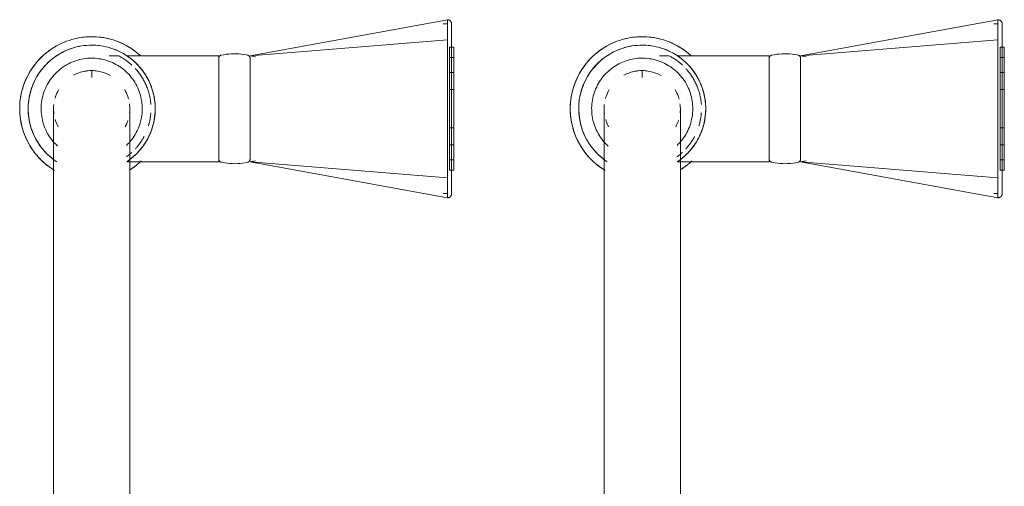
# Model space of a CAD drawing. Header units: millimetres. Extents: x -281 to 121694, y -16481 to 65128.
# Tile 466 of 656: x 15283 to 15515, y 32381 to 32491. Entities that reach past the tile are written whole.
import ezdxf

# ---------------------------------------------------------------- set-up
doc = ezdxf.new("R2010")
doc.units = ezdxf.units.MM
doc.layers.add('A--L74__VasteSanitaireVoorz', color=1, linetype='Continuous', lineweight=5)
doc.layers.add('A--L82__LosseGebruikersInvent', color=1, linetype='Continuous', lineweight=5)

# ---------------------------------------------------------------- blocks, each defined once
blk = doc.blocks.new('NLRS_82_FU_UN_spoekbak_gen_kad - spoelbak dxbxh 900x900x957-V374-L_80_ 14')
at = {"layer": 'A--L74__VasteSanitaireVoorz'}
for p, q in [((37.39, -44.82), (84, -36.32)), ((84, -41.04), (84, -36.32)), ((167.39, -44.82), (214, -36.32)), ((214, -41.04), (214, -36.32)), ((84, -37.32), (83, -37.32)), ((214, -37.32), (213, -37.32)), ((37.39, -44.82), (84, -41.04)), ((84, -73.61), (84, -41.04)), ((167.39, -44.82), (214, -41.04)), ((214, -73.61), (214, -41.04)), ((85.5, -42.82), (84.5, -42.82)), ((84.5, -42.82), (84.5, -71.82)), ((84.5, -42.82), (84.5, -71.82)), ((85.5, -71.82), (85.5, -42.82)), ((85.5, -71.82), (85.5, -42.82)), ((215.5, -42.82), (214.5, -42.82)), ((214.5, -42.82), (214.5, -71.82)), ((214.5, -42.82), (214.5, -71.82)), ((215.5, -71.82), (215.5, -42.82)), ((215.5, -71.82), (215.5, -42.82)), ((6.3, -44.82), (4.1, -44.82)), ((30, -44.82), (8.29, -44.82)), ((30, -69.82), (30, -44.82)), ((38.71, -45.05), (37.39, -44.82)), ((37.39, -45.25), (37.39, -69.4)), ((85.5, -45.24), (84.5, -45.24)), ((84.5, -45.24), (84.5, -69.41)), ((84.5, -45.24), (84.5, -69.41)), ((84.5, -69.41), (84.5, -45.24)), ((84.5, -69.41), (84.5, -45.24)), ((85.5, -69.41), (85.5, -45.24)), ((85.5, -69.41), (85.5, -45.24)), ((85.5, -45.24), (85.5, -69.41)), ((85.5, -45.24), (85.5, -69.41)), ((136.3, -44.82), (134.1, -44.82)), ((160, -44.82), (138.29, -44.82)), ((160, -69.82), (160, -44.82)), ((168.71, -45.05), (167.39, -44.82)), ((167.39, -45.25), (167.39, -69.4)), ((215.5, -45.24), (214.5, -45.24)), ((214.5, -45.24), (214.5, -69.41)), ((214.5, -45.24), (214.5, -69.41)), ((214.5, -69.41), (214.5, -45.24)), ((214.5, -69.41), (214.5, -45.24)), ((215.5, -69.41), (215.5, -45.24)), ((215.5, -69.41), (215.5, -45.24)), ((215.5, -45.24), (215.5, -69.41)), ((215.5, -45.24), (215.5, -69.41)), ((0, -48.49), (0, -49.97)), ((85.5, -48.79), (84.5, -48.79)), ((84.5, -48.79), (84.5, -65.85)), ((84.5, -48.79), (84.5, -65.85)), ((84.5, -65.85), (84.5, -48.79)), ((84.5, -65.85), (84.5, -48.79)), ((85.5, -65.85), (85.5, -48.79)), ((85.5, -65.85), (85.5, -48.79)), ((85.5, -48.79), (85.5, -65.85)), ((85.5, -48.79), (85.5, -65.85)), ((130, -48.49), (130, -49.97)), ((215.5, -48.79), (214.5, -48.79)), ((214.5, -48.79), (214.5, -65.85)), ((214.5, -48.79), (214.5, -65.85)), ((214.5, -65.85), (214.5, -48.79)), ((214.5, -65.85), (214.5, -48.79)), ((215.5, -65.85), (215.5, -48.79)), ((215.5, -65.85), (215.5, -48.79)), ((215.5, -48.79), (215.5, -65.85)), ((215.5, -48.79), (215.5, -65.85)), ((85.5, -52.79), (84.5, -52.79)), ((84.5, -52.79), (84.5, -61.86)), ((84.5, -52.79), (84.5, -61.86)), ((84.5, -61.86), (84.5, -52.79)), ((84.5, -61.86), (84.5, -52.79)), ((85.5, -61.86), (85.5, -52.79)), ((85.5, -61.86), (85.5, -52.79)), ((85.5, -52.79), (85.5, -61.86)), ((85.5, -52.79), (85.5, -61.86)), ((215.5, -52.79), (214.5, -52.79)), ((214.5, -52.79), (214.5, -61.86)), ((214.5, -52.79), (214.5, -61.86)), ((214.5, -61.86), (214.5, -52.79)), ((214.5, -61.86), (214.5, -52.79)), ((215.5, -61.86), (215.5, -52.79)), ((215.5, -61.86), (215.5, -52.79)), ((215.5, -52.79), (215.5, -61.86)), ((215.5, -52.79), (215.5, -61.86)), ((84, -59.18), (84, -55.47)), ((214, -59.18), (214, -55.47)), ((84.5, -61.86), (85.5, -61.86)), ((214.5, -61.86), (215.5, -61.86)), ((84.5, -65.85), (85.5, -65.85)), ((214.5, -65.85), (215.5, -65.85)), ((37.39, -69.82), (38.71, -69.6)), ((84.5, -69.41), (85.5, -69.41)), ((167.39, -69.82), (168.71, -69.6)), ((214.5, -69.41), (215.5, -69.41)), ((8.39, -69.82), (30, -69.82)), ((37.39, -69.82), (84, -78.33)), ((37.39, -69.82), (84, -73.61)), ((84.5, -71.82), (85.5, -71.82)), ((138.39, -69.82), (160, -69.82)), ((167.39, -69.82), (214, -78.33)), ((167.39, -69.82), (214, -73.61)), ((214.5, -71.82), (215.5, -71.82)), ((84, -78.33), (84, -73.61)), ((214, -78.33), (214, -73.61)), ((83, -77.33), (84, -77.33)), ((213, -77.33), (214, -77.33)), ((-9, -87.32), (-9, -177.32)), ((9, -177.32), (9, -87.32)), ((121, -87.32), (121, -177.32)), ((139, -177.32), (139, -87.32))]:
    blk.add_line(p, q, dxfattribs=at)
at = {"layer": 'A--L74__VasteSanitaireVoorz', "flags": 128}
for points in [[(84, -36.32), (84.04, -36.32), (84.08, -36.32), (84.12, -36.33), (84.16, -36.33), (84.2, -36.34), (84.24, -36.35), (84.28, -36.36), (84.31, -36.37), (84.35, -36.38), (84.39, -36.4), (84.43, -36.41), (84.46, -36.43), (84.5, -36.45), (84.53, -36.47), (84.56, -36.49), (84.6, -36.52), (84.63, -36.54), (84.66, -36.57), (84.69, -36.59), (84.72, -36.62), (84.74, -36.65), (84.77, -36.68), (84.8, -36.71), (84.82, -36.75), (84.84, -36.78), (84.86, -36.81), (84.88, -36.85), (84.9, -36.88), (84.92, -36.92), (84.93, -36.96), (84.95, -36.99), (84.96, -37.03), (84.97, -37.07), (84.98, -37.11), (84.99, -37.15), (84.99, -37.19), (85, -37.23), (85, -37.27), (85, -37.31), (85, -37.32)], [(214, -36.32), (214.04, -36.32), (214.08, -36.32), (214.12, -36.33), (214.16, -36.33), (214.2, -36.34), (214.24, -36.35), (214.28, -36.36), (214.31, -36.37), (214.35, -36.38), (214.39, -36.4), (214.43, -36.41), (214.46, -36.43), (214.5, -36.45), (214.53, -36.47), (214.56, -36.49), (214.6, -36.52), (214.63, -36.54), (214.66, -36.57), (214.69, -36.59), (214.72, -36.62), (214.74, -36.65), (214.77, -36.68), (214.8, -36.71), (214.82, -36.75), (214.84, -36.78), (214.86, -36.81), (214.88, -36.85), (214.9, -36.88), (214.92, -36.92), (214.93, -36.96), (214.95, -36.99), (214.96, -37.03), (214.97, -37.07), (214.98, -37.11), (214.99, -37.15), (214.99, -37.19), (215, -37.23), (215, -37.27), (215, -37.31), (215, -37.32)], [(85, -37.32), (85, -37.32), (85, -37.34), (85, -37.36), (85, -37.4), (85, -37.43)], [(85, -41.36), (85, -41.14), (85, -40.92), (85, -40.7), (85, -40.49), (85, -40.28), (85, -40.07), (85, -39.87), (85, -39.68), (85, -39.49), (85, -39.31), (85, -39.13), (85, -38.97), (85, -38.8), (85, -38.65), (85, -38.5), (85, -38.36), (85, -38.23), (85, -38.11), (85, -37.99), (85, -37.89), (85, -37.79), (85, -37.7), (85, -37.62), (85, -37.55), (85, -37.49), (85, -37.44), (85, -37.39), (85, -37.36), (85, -37.34), (85, -37.32), (85, -37.32)], [(85, -37.43), (85, -37.84), (85, -38.33), (85, -38.89), (85, -39.53), (85, -40.24), (85, -41.03), (85, -41.88), (85, -42.81), (85, -43.8), (85, -44.86), (85, -45.99), (85, -47.18), (85, -48.43), (85, -49.74), (85, -51.11), (85, -52.53), (85, -53.39)], [(215, -37.32), (215, -37.32), (215, -37.34), (215, -37.36), (215, -37.4), (215, -37.43)], [(215, -41.36), (215, -41.14), (215, -40.92), (215, -40.7), (215, -40.49), (215, -40.28), (215, -40.07), (215, -39.87), (215, -39.68), (215, -39.49), (215, -39.31), (215, -39.13), (215, -38.97), (215, -38.8), (215, -38.65), (215, -38.5), (215, -38.36), (215, -38.23), (215, -38.11), (215, -37.99), (215, -37.89), (215, -37.79), (215, -37.7), (215, -37.62), (215, -37.55), (215, -37.49), (215, -37.44), (215, -37.39), (215, -37.36), (215, -37.34), (215, -37.32), (215, -37.32)], [(215, -37.43), (215, -37.84), (215, -38.33), (215, -38.89), (215, -39.53), (215, -40.24), (215, -41.03), (215, -41.88), (215, -42.81), (215, -43.8), (215, -44.86), (215, -45.99), (215, -47.18), (215, -48.43), (215, -49.74), (215, -51.11), (215, -52.53), (215, -53.39)], [(0, -40.32), (-0.68, -40.34), (-1.36, -40.38), (-2.04, -40.45), (-2.71, -40.54), (-3.38, -40.66), (-4.04, -40.81), (-4.7, -40.99), (-5.35, -41.19), (-5.99, -41.41), (-6.62, -41.67), (-7.24, -41.94), (-7.85, -42.25), (-8.45, -42.57), (-9.03, -42.92), (-9.6, -43.29), (-10.15, -43.69), (-10.69, -44.11), (-11.21, -44.54), (-11.71, -45), (-12.2, -45.48), (-12.66, -45.98), (-13.1, -46.49), (-13.53, -47.03), (-13.93, -47.57), (-14.31, -48.14), (-14.66, -48.72), (-14.99, -49.31), (-15.3, -49.92), (-15.59, -50.54), (-15.84, -51.16), (-16.08, -51.8), (-16.29, -52.45), (-16.47, -53.11), (-16.62, -53.77), (-16.75, -54.43), (-16.85, -55.11), (-16.93, -55.78), (-16.98, -56.46), (-17, -57.14), (-16.99, -57.82), (-16.96, -58.5), (-16.9, -59.18), (-16.81, -59.85), (-16.7, -60.52), (-16.56, -61.19), (-16.39, -61.85), (-16.19, -62.5), (-15.97, -63.14), (-15.73, -63.77), (-15.46, -64.4), (-15.16, -65.01), (-14.84, -65.61), (-14.5, -66.2), (-14.13, -66.77), (-13.74, -67.33), (-13.33, -67.87), (-12.9, -68.39), (-12.45, -68.9), (-11.97, -69.39), (-11.48, -69.86), (-10.97, -70.31), (-10.44, -70.74), (-9.9, -71.14), (-9.34, -71.53), (-8.76, -71.89)], [(11.48, -44.79), (10.97, -44.34), (10.44, -43.91), (9.9, -43.5), (9.34, -43.12), (8.76, -42.76), (8.17, -42.42), (7.57, -42.1), (6.96, -41.81), (6.33, -41.55), (5.69, -41.31), (5.05, -41.09), (4.4, -40.9), (3.74, -40.74), (3.07, -40.6), (2.4, -40.49), (1.72, -40.41), (1.05, -40.36), (0.37, -40.33), (0, -40.32)], [(85, -73.28), (85, -71.42), (85, -69.53), (85, -67.62), (85, -65.7), (85, -63.76), (85, -61.81), (85, -59.86), (85, -57.9), (85, -55.94), (85, -53.98), (85, -52.03), (85, -50.09), (85, -48.15), (85, -46.24), (85, -44.34), (85, -42.46), (85, -41.36)], [(130, -40.32), (129.32, -40.34), (128.64, -40.38), (127.96, -40.45), (127.29, -40.54), (126.62, -40.66), (125.96, -40.81), (125.3, -40.99), (124.65, -41.19), (124.01, -41.41), (123.38, -41.67), (122.76, -41.94), (122.15, -42.25), (121.55, -42.57), (120.97, -42.92), (120.4, -43.29), (119.85, -43.69), (119.31, -44.11), (118.79, -44.54), (118.29, -45), (117.8, -45.48), (117.34, -45.98), (116.9, -46.49), (116.47, -47.03), (116.07, -47.57), (115.69, -48.14), (115.34, -48.72), (115.01, -49.31), (114.7, -49.92), (114.41, -50.54), (114.16, -51.16), (113.92, -51.8), (113.71, -52.45), (113.53, -53.11), (113.38, -53.77), (113.25, -54.43), (113.15, -55.11), (113.07, -55.78), (113.02, -56.46), (113, -57.14), (113.01, -57.82), (113.04, -58.5), (113.1, -59.18), (113.19, -59.85), (113.3, -60.52), (113.44, -61.19), (113.61, -61.85), (113.81, -62.5), (114.03, -63.14), (114.27, -63.77), (114.54, -64.4), (114.84, -65.01), (115.16, -65.61), (115.5, -66.2), (115.87, -66.77), (116.26, -67.33), (116.67, -67.87), (117.1, -68.39), (117.55, -68.9), (118.03, -69.39), (118.52, -69.86), (119.03, -70.31), (119.56, -70.74), (120.1, -71.14), (120.66, -71.53), (121.24, -71.89)], [(141.48, -44.79), (140.97, -44.34), (140.44, -43.91), (139.9, -43.5), (139.34, -43.12), (138.76, -42.76), (138.17, -42.42), (137.57, -42.1), (136.96, -41.81), (136.33, -41.55), (135.69, -41.31), (135.05, -41.09), (134.4, -40.9), (133.74, -40.74), (133.07, -40.6), (132.4, -40.49), (131.72, -40.41), (131.05, -40.36), (130.37, -40.33), (130, -40.32)], [(215, -73.28), (215, -71.42), (215, -69.53), (215, -67.62), (215, -65.7), (215, -63.76), (215, -61.81), (215, -59.86), (215, -57.9), (215, -55.94), (215, -53.98), (215, -52.03), (215, -50.09), (215, -48.15), (215, -46.24), (215, -44.34), (215, -42.46), (215, -41.36)], [(0, -42.32), (-0.6, -42.34), (-1.2, -42.37), (-1.8, -42.43), (-2.39, -42.52), (-2.98, -42.62), (-3.57, -42.75), (-4.15, -42.91), (-4.72, -43.09), (-5.28, -43.29), (-5.84, -43.51), (-6.39, -43.75), (-6.93, -44.02), (-7.45, -44.31), (-7.97, -44.62), (-8.47, -44.94), (-8.96, -45.29), (-9.43, -45.66), (-9.89, -46.05), (-10.33, -46.45), (-10.76, -46.87), (-11.17, -47.31), (-11.56, -47.77), (-11.93, -48.24), (-12.29, -48.72), (-12.62, -49.22), (-12.94, -49.73), (-13.23, -50.25), (-13.5, -50.79), (-13.75, -51.33), (-13.98, -51.89), (-14.19, -52.45), (-14.37, -53.02), (-14.53, -53.6), (-14.67, -54.19), (-14.78, -54.77), (-14.87, -55.37), (-14.94, -55.96), (-14.98, -56.56), (-15, -57.16), (-14.99, -57.76), (-14.96, -58.36), (-14.91, -58.96), (-14.83, -59.55), (-14.73, -60.15), (-14.61, -60.73), (-14.46, -61.31), (-14.29, -61.89), (-14.09, -62.46), (-13.88, -63.02), (-13.64, -63.57), (-13.38, -64.11), (-13.1, -64.64), (-12.79, -65.15), (-12.47, -65.66), (-12.13, -66.15), (-11.76, -66.63), (-11.38, -67.09), (-10.98, -67.54), (-10.57, -67.97), (-10.13, -68.38), (-9.68, -68.78), (-9.22, -69.16), (-8.73, -69.52), (-8.24, -69.86)], [(8.47, -69.7), (8.96, -69.36), (9.43, -68.99), (9.89, -68.6), (10.33, -68.2), (10.76, -67.77), (11.17, -67.34), (11.56, -66.88), (11.93, -66.41), (12.29, -65.93), (12.62, -65.43), (12.94, -64.92), (13.23, -64.39), (13.5, -63.86), (13.75, -63.31), (13.98, -62.76), (14.19, -62.2), (14.37, -61.62), (14.53, -61.05), (14.67, -60.46), (14.78, -59.87), (14.87, -59.28), (14.94, -58.68), (14.98, -58.09), (15, -57.49), (14.99, -56.89), (14.96, -56.29), (14.91, -55.69), (14.83, -55.09), (14.73, -54.5), (14.61, -53.92), (14.46, -53.33), (14.29, -52.76), (14.09, -52.19), (13.88, -51.63), (13.64, -51.08), (13.38, -50.54), (13.1, -50.01), (12.79, -49.49), (12.47, -48.99), (12.13, -48.5), (11.76, -48.02), (11.38, -47.56), (10.98, -47.11), (10.57, -46.68), (10.13, -46.26), (9.68, -45.87), (9.22, -45.49), (8.73, -45.13), (8.24, -44.79), (7.73, -44.47), (7.21, -44.17), (6.68, -43.89), (6.14, -43.64), (5.59, -43.4), (5.02, -43.19), (4.46, -43), (3.88, -42.83), (3.3, -42.69), (2.71, -42.57), (2.12, -42.47), (1.52, -42.4), (0.92, -42.35), (0.32, -42.33), (0, -42.32)], [(130, -42.32), (129.4, -42.34), (128.8, -42.37), (128.2, -42.43), (127.61, -42.52), (127.02, -42.62), (126.43, -42.75), (125.85, -42.91), (125.28, -43.09), (124.72, -43.29), (124.16, -43.51), (123.61, -43.75), (123.07, -44.02), (122.55, -44.31), (122.03, -44.62), (121.53, -44.94), (121.04, -45.29), (120.57, -45.66), (120.11, -46.05), (119.67, -46.45), (119.24, -46.87), (118.83, -47.31), (118.44, -47.77), (118.07, -48.24), (117.71, -48.72), (117.38, -49.22), (117.06, -49.73), (116.77, -50.25), (116.5, -50.79), (116.25, -51.33), (116.02, -51.89), (115.81, -52.45), (115.63, -53.02), (115.47, -53.6), (115.33, -54.19), (115.22, -54.77), (115.13, -55.37), (115.06, -55.96), (115.02, -56.56), (115, -57.16), (115.01, -57.76), (115.04, -58.36), (115.09, -58.96), (115.17, -59.55), (115.27, -60.15), (115.39, -60.73), (115.54, -61.31), (115.71, -61.89), (115.91, -62.46), (116.12, -63.02), (116.36, -63.57), (116.62, -64.11), (116.9, -64.64), (117.21, -65.15), (117.53, -65.66), (117.87, -66.15), (118.24, -66.63), (118.62, -67.09), (119.02, -67.54), (119.43, -67.97), (119.87, -68.38), (120.32, -68.78), (120.78, -69.16), (121.27, -69.52), (121.76, -69.86)], [(138.47, -69.7), (138.96, -69.36), (139.43, -68.99), (139.89, -68.6), (140.33, -68.2), (140.76, -67.77), (141.17, -67.34), (141.56, -66.88), (141.93, -66.41), (142.29, -65.93), (142.62, -65.43), (142.94, -64.92), (143.23, -64.39), (143.5, -63.86), (143.75, -63.31), (143.98, -62.76), (144.19, -62.2), (144.37, -61.62), (144.53, -61.05), (144.67, -60.46), (144.78, -59.87), (144.87, -59.28), (144.94, -58.68), (144.98, -58.09), (145, -57.49), (144.99, -56.89), (144.96, -56.29), (144.91, -55.69), (144.83, -55.09), (144.73, -54.5), (144.61, -53.92), (144.46, -53.33), (144.29, -52.76), (144.09, -52.19), (143.88, -51.63), (143.64, -51.08), (143.38, -50.54), (143.1, -50.01), (142.79, -49.49), (142.47, -48.99), (142.13, -48.5), (141.76, -48.02), (141.38, -47.56), (140.98, -47.11), (140.57, -46.68), (140.13, -46.26), (139.68, -45.87), (139.22, -45.49), (138.73, -45.13), (138.24, -44.79), (137.73, -44.47), (137.21, -44.17), (136.68, -43.89), (136.14, -43.64), (135.59, -43.4), (135.02, -43.19), (134.46, -43), (133.88, -42.83), (133.3, -42.69), (132.71, -42.57), (132.12, -42.47), (131.52, -42.4), (130.92, -42.35), (130.32, -42.33), (130, -42.32)], [(0, -45.39), (-0.48, -45.4), (-0.95, -45.42), (-1.43, -45.47), (-1.9, -45.54), (-2.37, -45.62), (-2.84, -45.73), (-3.3, -45.85), (-3.76, -45.99), (-4.21, -46.15), (-4.65, -46.33), (-5.08, -46.52), (-5.51, -46.74), (-5.93, -46.96), (-6.34, -47.21), (-6.74, -47.47), (-7.13, -47.75), (-7.51, -48.04), (-7.87, -48.35), (-8.22, -48.67), (-8.56, -49.01), (-8.89, -49.36), (-9.2, -49.72), (-9.5, -50.09), (-9.78, -50.48), (-10.05, -50.87), (-10.3, -51.28), (-10.53, -51.7), (-10.75, -52.12), (-10.94, -52.56), (-11.13, -53), (-11.29, -53.45), (-11.44, -53.9), (-11.56, -54.36), (-11.67, -54.83), (-11.76, -55.29), (-11.84, -55.77), (-11.89, -56.24), (-11.92, -56.72), (-11.94, -57.2), (-11.93, -57.67), (-11.91, -58.15), (-11.87, -58.63), (-11.81, -59.1), (-11.72, -59.57), (-11.63, -60.04), (-11.51, -60.5), (-11.37, -60.96), (-11.22, -61.41), (-11.05, -61.85), (-10.86, -62.29), (-10.65, -62.72), (-10.42, -63.14), (-10.18, -63.56), (-9.93, -63.96), (-9.65, -64.35), (-9.36, -64.73), (-9.06, -65.1), (-8.74, -65.45), (-8.41, -65.8), (-8.06, -66.13)], [(8.22, -65.98), (8.56, -65.64), (8.89, -65.29), (9.2, -64.93), (9.5, -64.56), (9.78, -64.17), (10.05, -63.77), (10.3, -63.37), (10.53, -62.95), (10.75, -62.53), (10.94, -62.09), (11.13, -61.65), (11.29, -61.2), (11.44, -60.75), (11.56, -60.29), (11.67, -59.82), (11.76, -59.35), (11.84, -58.88), (11.89, -58.41), (11.92, -57.93), (11.94, -57.45), (11.93, -56.98), (11.91, -56.5), (11.87, -56.02), (11.81, -55.55), (11.72, -55.08), (11.63, -54.61), (11.51, -54.15), (11.37, -53.69), (11.22, -53.24), (11.05, -52.79), (10.86, -52.36), (10.65, -51.93), (10.42, -51.5), (10.18, -51.09), (9.93, -50.69), (9.65, -50.3), (9.36, -49.92), (9.06, -49.55), (8.74, -49.19), (8.41, -48.85), (8.06, -48.52), (7.71, -48.21), (7.33, -47.9), (6.95, -47.62), (6.56, -47.35), (6.15, -47.09), (5.74, -46.86), (5.32, -46.64), (4.89, -46.43), (4.45, -46.24), (4, -46.08), (3.55, -45.92), (3.09, -45.79), (2.62, -45.68), (2.16, -45.58), (1.68, -45.51), (1.21, -45.45), (0.73, -45.41), (0.26, -45.39), (0, -45.39)], [(30, -45.42), (30, -45.39), (30, -45.36), (30.01, -45.33), (30.01, -45.3), (30.01, -45.27), (30.02, -45.24), (30.03, -45.21), (30.04, -45.18), (30.05, -45.16), (30.06, -45.13), (30.07, -45.1), (30.08, -45.07), (30.1, -45.05), (30.11, -45.02), (30.13, -45), (30.15, -44.97), (30.17, -44.95), (30.19, -44.92), (30.21, -44.9), (30.23, -44.88), (30.25, -44.86), (30.27, -44.84), (30.3, -44.82), (30.32, -44.8), (30.34, -44.79), (30.37, -44.77), (30.4, -44.76), (30.42, -44.74), (30.45, -44.73), (30.48, -44.72), (30.51, -44.71), (30.53, -44.7), (30.56, -44.69), (30.59, -44.69)], [(30, -45.42), (30, -45.43), (30, -45.46), (30, -45.5), (30, -45.57), (30, -45.66), (30, -45.76), (30, -45.88), (30, -46.02), (30, -46.18), (30, -46.36), (30, -46.55), (30, -46.76), (30, -46.99), (30, -47.24), (30, -47.5), (30, -47.78), (30, -48.07), (30, -48.37), (30, -48.7), (30, -49.03), (30, -49.38), (30, -49.74), (30, -50.11), (30, -50.5), (30, -50.89), (30, -51.3), (30, -51.71), (30, -52.14), (30, -52.57), (30, -53.01), (30, -53.46), (30, -53.91), (30, -54.37), (30, -54.83), (30, -55.3), (30, -55.77), (30, -56.24), (30, -56.72), (30, -57.2), (30, -57.67), (30, -58.15), (30, -58.62), (30, -59.09), (30, -59.56), (30, -60.03), (30, -60.49), (30, -60.95), (30, -61.4), (30, -61.84), (30, -62.28), (30, -62.71), (30, -63.13), (30, -63.54), (30, -63.94), (30, -64.33), (30, -64.71), (30, -65.08), (30, -65.43), (30, -65.77), (30, -66.1), (30, -66.42), (30, -66.72), (30, -67), (30, -67.27), (30, -67.52), (30, -67.76), (30, -67.98), (30, -68.19), (30, -68.37), (30, -68.54), (30, -68.69), (30, -68.82), (30, -68.94), (30, -69.03), (30, -69.11), (30, -69.17), (30, -69.21), (30, -69.23), (30, -69.23)], [(30, -46.46), (30, -46.28), (30, -46.11), (30, -45.96), (30, -45.82), (30, -45.71), (30, -45.62), (30, -45.54), (30, -45.48), (30, -45.44), (30, -45.42), (30, -45.42)], [(30.59, -44.69), (31.18, -44.57), (31.78, -44.48), (32.37, -44.42), (32.97, -44.38), (33.57, -44.36), (34.17, -44.37), (34.77, -44.4), (35.37, -44.45), (35.96, -44.53), (36.55, -44.64), (36.8, -44.69)], [(36.8, -44.69), (36.83, -44.69), (36.86, -44.7), (36.88, -44.71), (36.91, -44.72), (36.94, -44.73), (36.97, -44.74), (36.99, -44.76), (37.02, -44.77), (37.05, -44.79), (37.07, -44.8), (37.1, -44.82), (37.12, -44.84), (37.14, -44.86), (37.16, -44.88), (37.18, -44.9), (37.21, -44.92), (37.22, -44.95), (37.24, -44.97), (37.26, -44.99), (37.28, -45.02), (37.29, -45.05), (37.31, -45.07), (37.32, -45.1), (37.33, -45.13), (37.34, -45.15), (37.35, -45.18), (37.36, -45.21), (37.37, -45.24), (37.38, -45.27), (37.38, -45.3), (37.39, -45.33), (37.39, -45.36), (37.39, -45.39), (37.39, -45.42)], [(37.39, -69.23), (37.39, -69.22), (37.39, -69.19), (37.39, -69.14), (37.39, -69.08), (37.39, -68.99), (37.39, -68.89), (37.39, -68.77), (37.39, -68.62), (37.39, -68.47), (37.39, -68.29), (37.39, -68.09), (37.39, -67.88), (37.39, -67.66), (37.39, -67.41), (37.39, -67.15), (37.39, -66.87), (37.39, -66.58), (37.39, -66.27), (37.39, -65.95), (37.39, -65.62), (37.39, -65.27), (37.39, -64.91), (37.39, -64.54), (37.39, -64.15), (37.39, -63.76), (37.39, -63.35), (37.39, -62.93), (37.39, -62.51), (37.39, -62.08), (37.39, -61.64), (37.39, -61.19), (37.39, -60.74), (37.39, -60.28), (37.39, -59.81), (37.39, -59.35), (37.39, -58.88), (37.39, -58.4), (37.39, -57.93), (37.39, -57.45), (37.39, -56.98), (37.39, -56.5), (37.39, -56.03), (37.39, -55.55), (37.39, -55.08), (37.39, -54.62), (37.39, -54.16), (37.39, -53.7), (37.39, -53.25), (37.39, -52.81), (37.39, -52.37), (37.39, -51.94), (37.39, -51.52), (37.39, -51.11), (37.39, -50.71), (37.39, -50.32), (37.39, -49.94), (37.39, -49.57), (37.39, -49.22), (37.39, -48.87), (37.39, -48.55), (37.39, -48.23), (37.39, -47.93), (37.39, -47.65), (37.39, -47.38), (37.39, -47.12), (37.39, -46.89), (37.39, -46.67), (37.39, -46.46), (37.39, -46.28), (37.39, -46.11), (37.39, -45.96), (37.39, -45.82), (37.39, -45.71), (37.39, -45.62), (37.39, -45.54), (37.39, -45.48), (37.39, -45.44), (37.39, -45.42), (37.39, -45.42)], [(37.39, -45.42), (37.39, -45.43), (37.39, -45.46), (37.39, -45.5), (37.39, -45.57), (37.39, -45.66), (37.39, -45.76), (37.39, -45.88), (37.39, -46.02), (37.39, -46.18), (37.39, -46.36)], [(130, -45.39), (129.52, -45.4), (129.05, -45.42), (128.57, -45.47), (128.1, -45.54), (127.63, -45.62), (127.16, -45.73), (126.7, -45.85), (126.24, -45.99), (125.79, -46.15), (125.35, -46.33), (124.92, -46.52), (124.49, -46.74), (124.07, -46.96), (123.66, -47.21), (123.26, -47.47), (122.87, -47.75), (122.49, -48.04), (122.13, -48.35), (121.78, -48.67), (121.44, -49.01), (121.11, -49.36), (120.8, -49.72), (120.5, -50.09), (120.22, -50.48), (119.95, -50.87), (119.7, -51.28), (119.47, -51.7), (119.25, -52.12), (119.06, -52.56), (118.87, -53), (118.71, -53.45), (118.56, -53.9), (118.44, -54.36), (118.33, -54.83), (118.24, -55.29), (118.16, -55.77), (118.11, -56.24), (118.08, -56.72), (118.06, -57.2), (118.07, -57.67), (118.09, -58.15), (118.13, -58.63), (118.19, -59.1), (118.28, -59.57), (118.37, -60.04), (118.49, -60.5), (118.63, -60.96), (118.78, -61.41), (118.95, -61.85), (119.14, -62.29), (119.35, -62.72), (119.58, -63.14), (119.82, -63.56), (120.07, -63.96), (120.35, -64.35), (120.64, -64.73), (120.94, -65.1), (121.26, -65.45), (121.59, -65.8), (121.94, -66.13)], [(138.22, -65.98), (138.56, -65.64), (138.89, -65.29), (139.2, -64.93), (139.5, -64.56), (139.78, -64.17), (140.05, -63.77), (140.3, -63.37), (140.53, -62.95), (140.75, -62.53), (140.94, -62.09), (141.13, -61.65), (141.29, -61.2), (141.44, -60.75), (141.56, -60.29), (141.67, -59.82), (141.76, -59.35), (141.84, -58.88), (141.89, -58.41), (141.92, -57.93), (141.94, -57.45), (141.93, -56.98), (141.91, -56.5), (141.87, -56.02), (141.81, -55.55), (141.72, -55.08), (141.63, -54.61), (141.51, -54.15), (141.37, -53.69), (141.22, -53.24), (141.05, -52.79), (140.86, -52.36), (140.65, -51.93), (140.42, -51.5), (140.18, -51.09), (139.93, -50.69), (139.65, -50.3), (139.36, -49.92), (139.06, -49.55), (138.74, -49.19), (138.41, -48.85), (138.06, -48.52), (137.71, -48.21), (137.33, -47.9), (136.95, -47.62), (136.56, -47.35), (136.15, -47.09), (135.74, -46.86), (135.32, -46.64), (134.89, -46.43), (134.45, -46.24), (134, -46.08), (133.55, -45.92), (133.09, -45.79), (132.62, -45.68), (132.16, -45.58), (131.68, -45.51), (131.21, -45.45), (130.73, -45.41), (130.26, -45.39), (130, -45.39)], [(160, -45.42), (160, -45.39), (160, -45.36), (160.01, -45.33), (160.01, -45.3), (160.01, -45.27), (160.02, -45.24), (160.03, -45.21), (160.04, -45.18), (160.05, -45.16), (160.06, -45.13), (160.07, -45.1), (160.08, -45.07), (160.1, -45.05), (160.11, -45.02), (160.13, -45), (160.15, -44.97), (160.17, -44.95), (160.19, -44.92), (160.21, -44.9), (160.23, -44.88), (160.25, -44.86), (160.27, -44.84), (160.3, -44.82), (160.32, -44.8), (160.34, -44.79), (160.37, -44.77), (160.4, -44.76), (160.42, -44.74), (160.45, -44.73), (160.48, -44.72), (160.51, -44.71), (160.53, -44.7), (160.56, -44.69), (160.59, -44.69)], [(160, -45.42), (160, -45.43), (160, -45.46), (160, -45.5), (160, -45.57), (160, -45.66), (160, -45.76), (160, -45.88), (160, -46.02), (160, -46.18), (160, -46.36), (160, -46.55), (160, -46.76), (160, -46.99), (160, -47.24), (160, -47.5), (160, -47.78), (160, -48.07), (160, -48.37), (160, -48.7), (160, -49.03), (160, -49.38), (160, -49.74), (160, -50.11), (160, -50.5), (160, -50.89), (160, -51.3), (160, -51.71), (160, -52.14), (160, -52.57), (160, -53.01), (160, -53.46), (160, -53.91), (160, -54.37), (160, -54.83), (160, -55.3), (160, -55.77), (160, -56.24), (160, -56.72), (160, -57.2), (160, -57.67), (160, -58.15), (160, -58.62), (160, -59.09), (160, -59.56), (160, -60.03), (160, -60.49), (160, -60.95), (160, -61.4), (160, -61.84), (160, -62.28), (160, -62.71), (160, -63.13), (160, -63.54), (160, -63.94), (160, -64.33), (160, -64.71), (160, -65.08), (160, -65.43), (160, -65.77), (160, -66.1), (160, -66.42), (160, -66.72), (160, -67), (160, -67.27), (160, -67.52), (160, -67.76), (160, -67.98), (160, -68.19), (160, -68.37), (160, -68.54), (160, -68.69), (160, -68.82), (160, -68.94), (160, -69.03), (160, -69.11), (160, -69.17), (160, -69.21), (160, -69.23), (160, -69.23)], [(160, -46.46), (160, -46.28), (160, -46.11), (160, -45.96), (160, -45.82), (160, -45.71), (160, -45.62), (160, -45.54), (160, -45.48), (160, -45.44), (160, -45.42), (160, -45.42)], [(160.59, -44.69), (161.18, -44.57), (161.78, -44.48), (162.37, -44.42), (162.97, -44.38), (163.57, -44.36), (164.17, -44.37), (164.77, -44.4), (165.37, -44.45), (165.96, -44.53), (166.55, -44.64), (166.8, -44.69)], [(166.8, -44.69), (166.83, -44.69), (166.86, -44.7), (166.88, -44.71), (166.91, -44.72), (166.94, -44.73), (166.97, -44.74), (166.99, -44.76), (167.02, -44.77), (167.05, -44.79), (167.07, -44.8), (167.1, -44.82), (167.12, -44.84), (167.14, -44.86), (167.16, -44.88), (167.18, -44.9), (167.21, -44.92), (167.22, -44.95), (167.24, -44.97), (167.26, -44.99), (167.28, -45.02), (167.29, -45.05), (167.31, -45.07), (167.32, -45.1), (167.33, -45.13), (167.34, -45.15), (167.35, -45.18), (167.36, -45.21), (167.37, -45.24), (167.38, -45.27), (167.38, -45.3), (167.39, -45.33), (167.39, -45.36), (167.39, -45.39), (167.39, -45.42)], [(167.39, -69.23), (167.39, -69.22), (167.39, -69.19), (167.39, -69.14), (167.39, -69.08), (167.39, -68.99), (167.39, -68.89), (167.39, -68.77), (167.39, -68.62), (167.39, -68.47), (167.39, -68.29), (167.39, -68.09), (167.39, -67.88), (167.39, -67.66), (167.39, -67.41), (167.39, -67.15), (167.39, -66.87), (167.39, -66.58), (167.39, -66.27), (167.39, -65.95), (167.39, -65.62), (167.39, -65.27), (167.39, -64.91), (167.39, -64.54), (167.39, -64.15), (167.39, -63.76), (167.39, -63.35), (167.39, -62.93), (167.39, -62.51), (167.39, -62.08), (167.39, -61.64), (167.39, -61.19), (167.39, -60.74), (167.39, -60.28), (167.39, -59.81), (167.39, -59.35), (167.39, -58.88), (167.39, -58.4), (167.39, -57.93), (167.39, -57.45), (167.39, -56.98), (167.39, -56.5), (167.39, -56.03), (167.39, -55.55), (167.39, -55.08), (167.39, -54.62), (167.39, -54.16), (167.39, -53.7), (167.39, -53.25), (167.39, -52.81), (167.39, -52.37), (167.39, -51.94), (167.39, -51.52), (167.39, -51.11), (167.39, -50.71), (167.39, -50.32), (167.39, -49.94), (167.39, -49.57), (167.39, -49.22), (167.39, -48.87), (167.39, -48.55), (167.39, -48.23), (167.39, -47.93), (167.39, -47.65), (167.39, -47.38), (167.39, -47.12), (167.39, -46.89), (167.39, -46.67), (167.39, -46.46), (167.39, -46.28), (167.39, -46.11), (167.39, -45.96), (167.39, -45.82), (167.39, -45.71), (167.39, -45.62), (167.39, -45.54), (167.39, -45.48), (167.39, -45.44), (167.39, -45.42), (167.39, -45.42)], [(167.39, -45.42), (167.39, -45.43), (167.39, -45.46), (167.39, -45.5), (167.39, -45.57), (167.39, -45.66), (167.39, -45.76), (167.39, -45.88), (167.39, -46.02), (167.39, -46.18), (167.39, -46.36)], [(-4.33, -49.43), (-4.01, -49.27), (-3.68, -49.11), (-3.35, -48.97), (-3.01, -48.84), (-2.67, -48.73), (-2.33, -48.63), (-1.98, -48.54), (-1.63, -48.47), (-1.27, -48.41), (-0.91, -48.37), (-0.55, -48.34), (-0.19, -48.33), (0, -48.32)], [(0, -48.32), (0.36, -48.33), (0.72, -48.35), (1.08, -48.39), (1.43, -48.44), (1.79, -48.5), (2.14, -48.58), (2.49, -48.67), (2.83, -48.78), (3.17, -48.9), (3.5, -49.03), (3.83, -49.18), (4.16, -49.34), (4.47, -49.51)], [(125.67, -49.43), (125.99, -49.27), (126.32, -49.11), (126.65, -48.97), (126.99, -48.84), (127.33, -48.73), (127.67, -48.63), (128.02, -48.54), (128.37, -48.47), (128.73, -48.41), (129.09, -48.37), (129.45, -48.34), (129.81, -48.33), (130, -48.32)], [(130, -48.32), (130.36, -48.33), (130.72, -48.35), (131.08, -48.39), (131.43, -48.44), (131.79, -48.5), (132.14, -48.58), (132.49, -48.67), (132.83, -48.78), (133.17, -48.9), (133.5, -49.03), (133.83, -49.18), (134.16, -49.34), (134.47, -49.51)], [(85, -53.39), (85, -53.57), (85, -53.76), (85, -53.96), (85, -54.16), (85, -54.37), (85, -54.58), (85, -54.79), (85, -55.01), (85, -55.24), (85, -55.46), (85, -55.69), (85, -55.92), (85, -56.16), (85, -56.4), (85, -56.63), (85, -56.87), (85, -57.11), (85, -57.35), (85, -57.59), (85, -57.83), (85, -58.07), (85, -58.31), (85, -58.54), (85, -58.78), (85, -59.01), (85, -59.24), (85, -59.46), (85, -59.69), (85, -59.9), (85, -60.12), (85, -60.33), (85, -60.53), (85, -60.73), (85, -60.93), (85, -61.12), (85, -61.26)], [(215, -53.39), (215, -53.57), (215, -53.76), (215, -53.96), (215, -54.16), (215, -54.37), (215, -54.58), (215, -54.79), (215, -55.01), (215, -55.24), (215, -55.46), (215, -55.69), (215, -55.92), (215, -56.16), (215, -56.4), (215, -56.63), (215, -56.87), (215, -57.11), (215, -57.35), (215, -57.59), (215, -57.83), (215, -58.07), (215, -58.31), (215, -58.54), (215, -58.78), (215, -59.01), (215, -59.24), (215, -59.46), (215, -59.69), (215, -59.9), (215, -60.12), (215, -60.33), (215, -60.53), (215, -60.73), (215, -60.93), (215, -61.12), (215, -61.26)], [(-8.68, -54.93), (-8.57, -54.59), (-8.46, -54.24)], [(8.51, -54.4), (8.62, -54.74), (8.72, -55.09)], [(121.32, -54.93), (121.43, -54.59), (121.54, -54.24)], [(138.51, -54.4), (138.62, -54.74), (138.72, -55.09)], [(-8.92, -58.5), (-8.96, -58.14), (-8.99, -57.78), (-9, -57.42), (-9, -57.06), (-8.98, -56.7), (-8.95, -56.34)], [(-9, -57.32), (-9, -57.35), (-9, -57.42), (-9, -57.54), (-9, -57.71), (-9, -57.92), (-9, -58.18), (-9, -58.49), (-9, -58.85), (-9, -59.25), (-9, -59.69), (-9, -60.18), (-9, -60.71), (-9, -61.29), (-9, -61.91), (-9, -62.56), (-9, -63.26), (-9, -64), (-9, -64.77), (-9, -65.58), (-9, -66.42), (-9, -67.3), (-9, -68.21), (-9, -69.15), (-9, -70.12), (-9, -71.11), (-9, -72.14), (-9, -73.18), (-9, -74.25), (-9, -75.34), (-9, -76.45), (-9, -77.58), (-9, -78.72), (-9, -79.88), (-9, -81.05), (-9, -82.22), (-9, -83.41), (-9, -84.6), (-9, -85.8), (-9, -87), (-9, -87.32)], [(8.92, -56.15), (8.96, -56.51), (8.99, -56.87), (9, -57.23), (9, -57.59), (8.98, -57.95), (8.95, -58.3)], [(9, -87.32), (9, -86.12), (9, -84.93), (9, -83.73), (9, -82.54), (9, -81.36), (9, -80.19), (9, -79.03), (9, -77.89), (9, -76.76), (9, -75.64), (9, -74.55), (9, -73.47), (9, -72.42), (9, -71.39), (9, -70.38), (9, -69.41), (9, -68.46), (9, -67.54), (9, -66.66), (9, -65.8), (9, -64.98), (9, -64.2), (9, -63.46), (9, -62.75), (9, -62.08), (9, -61.45), (9, -60.87), (9, -60.32), (9, -59.82), (9, -59.36), (9, -58.95), (9, -58.58), (9, -58.26), (9, -57.99), (9, -57.76), (9, -57.58), (9, -57.45), (9, -57.36), (9, -57.33)], [(121.08, -58.5), (121.04, -58.14), (121.01, -57.78), (121, -57.42), (121, -57.06), (121.02, -56.7), (121.05, -56.34)], [(121, -57.32), (121, -57.35), (121, -57.42), (121, -57.54), (121, -57.71), (121, -57.92), (121, -58.18), (121, -58.49), (121, -58.85), (121, -59.25), (121, -59.69), (121, -60.18), (121, -60.71), (121, -61.29), (121, -61.91), (121, -62.56), (121, -63.26), (121, -64), (121, -64.77), (121, -65.58), (121, -66.42), (121, -67.3), (121, -68.21), (121, -69.15), (121, -70.12), (121, -71.11), (121, -72.14), (121, -73.18), (121, -74.25), (121, -75.34), (121, -76.45), (121, -77.58), (121, -78.72), (121, -79.88), (121, -81.05), (121, -82.22), (121, -83.41), (121, -84.6), (121, -85.8), (121, -87), (121, -87.32)], [(138.92, -56.15), (138.96, -56.51), (138.99, -56.87), (139, -57.23), (139, -57.59), (138.98, -57.95), (138.95, -58.3)], [(139, -87.32), (139, -86.12), (139, -84.93), (139, -83.73), (139, -82.54), (139, -81.36), (139, -80.19), (139, -79.03), (139, -77.89), (139, -76.76), (139, -75.64), (139, -74.55), (139, -73.47), (139, -72.42), (139, -71.39), (139, -70.38), (139, -69.41), (139, -68.46), (139, -67.54), (139, -66.66), (139, -65.8), (139, -64.98), (139, -64.2), (139, -63.46), (139, -62.75), (139, -62.08), (139, -61.45), (139, -60.87), (139, -60.32), (139, -59.82), (139, -59.36), (139, -58.95), (139, -58.58), (139, -58.26), (139, -57.99), (139, -57.76), (139, -57.58), (139, -57.45), (139, -57.36), (139, -57.33)], [(-8.1, -61.25), (-8.25, -60.92), (-8.39, -60.59), (-8.51, -60.25), (-8.62, -59.9)], [(8.57, -60.06), (8.46, -60.4), (8.33, -60.74), (8.18, -61.07), (8.03, -61.39)], [(121.9, -61.25), (121.75, -60.92), (121.61, -60.59), (121.49, -60.25), (121.38, -59.9)], [(138.57, -60.06), (138.46, -60.4), (138.33, -60.74), (138.18, -61.07), (138.03, -61.39)], [(85, -61.26), (85, -62.71), (85, -64.11), (85, -65.46), (85, -66.74), (85, -67.97), (85, -69.13), (85, -70.23), (85, -71.26), (85, -72.23), (85, -73.13), (85, -73.95), (85, -74.71), (85, -75.39), (85, -76), (85, -76.53), (85, -76.99), (85, -77.22)], [(215, -61.26), (215, -62.71), (215, -64.11), (215, -65.46), (215, -66.74), (215, -67.97), (215, -69.13), (215, -70.23), (215, -71.26), (215, -72.23), (215, -73.13), (215, -73.95), (215, -74.71), (215, -75.39), (215, -76), (215, -76.53), (215, -76.99), (215, -77.22)], [(9.03, -71.73), (9.6, -71.35), (10.15, -70.96), (10.69, -70.54), (11.21, -70.1), (11.71, -69.65)], [(30, -69.23), (30, -69.22), (30, -69.19), (30, -69.14), (30, -69.08), (30, -68.99), (30, -68.89), (30, -68.77), (30, -68.62), (30, -68.47), (30, -68.29)], [(30.59, -69.96), (30.57, -69.96), (30.54, -69.95), (30.51, -69.94), (30.48, -69.93), (30.45, -69.92), (30.42, -69.9), (30.4, -69.89), (30.37, -69.88), (30.35, -69.86), (30.32, -69.84), (30.3, -69.83), (30.27, -69.81), (30.25, -69.79), (30.23, -69.77), (30.21, -69.75), (30.19, -69.72), (30.17, -69.7), (30.15, -69.68), (30.13, -69.65), (30.12, -69.63), (30.1, -69.6), (30.09, -69.58), (30.07, -69.55), (30.06, -69.52), (30.05, -69.49), (30.04, -69.47), (30.03, -69.44), (30.02, -69.41), (30.02, -69.38), (30.01, -69.35), (30.01, -69.32), (30, -69.29), (30, -69.26), (30, -69.23)], [(37.39, -69.23), (37.39, -69.26), (37.39, -69.29), (37.39, -69.32), (37.38, -69.35), (37.38, -69.38), (37.37, -69.41), (37.36, -69.44), (37.35, -69.46), (37.34, -69.49), (37.33, -69.52), (37.32, -69.55), (37.31, -69.57), (37.29, -69.6), (37.28, -69.63), (37.26, -69.65), (37.24, -69.68), (37.23, -69.7), (37.21, -69.72), (37.19, -69.75), (37.17, -69.77), (37.14, -69.79), (37.12, -69.81), (37.1, -69.83), (37.07, -69.84), (37.05, -69.86), (37.02, -69.88), (37, -69.89), (36.97, -69.9), (36.94, -69.92), (36.91, -69.93), (36.89, -69.94), (36.86, -69.95), (36.83, -69.96), (36.8, -69.96)], [(37.39, -68.19), (37.39, -68.37), (37.39, -68.54), (37.39, -68.69), (37.39, -68.82), (37.39, -68.94), (37.39, -69.03), (37.39, -69.11), (37.39, -69.17), (37.39, -69.21), (37.39, -69.23), (37.39, -69.23)], [(138.97, -71.76), (139.03, -71.73), (139.6, -71.35), (140.15, -70.96), (140.69, -70.54), (141.21, -70.1), (141.71, -69.65)], [(160, -69.23), (160, -69.22), (160, -69.19), (160, -69.14), (160, -69.08), (160, -68.99), (160, -68.89), (160, -68.77), (160, -68.62), (160, -68.47), (160, -68.29)], [(160.59, -69.96), (160.57, -69.96), (160.54, -69.95), (160.51, -69.94), (160.48, -69.93), (160.45, -69.92), (160.42, -69.9), (160.4, -69.89), (160.37, -69.88), (160.35, -69.86), (160.32, -69.84), (160.3, -69.83), (160.27, -69.81), (160.25, -69.79), (160.23, -69.77), (160.21, -69.75), (160.19, -69.72), (160.17, -69.7), (160.15, -69.68), (160.13, -69.65), (160.12, -69.63), (160.1, -69.6), (160.09, -69.58), (160.07, -69.55), (160.06, -69.52), (160.05, -69.49), (160.04, -69.47), (160.03, -69.44), (160.02, -69.41), (160.02, -69.38), (160.01, -69.35), (160.01, -69.32), (160, -69.29), (160, -69.26), (160, -69.23)], [(167.39, -69.23), (167.39, -69.26), (167.39, -69.29), (167.39, -69.32), (167.38, -69.35), (167.38, -69.38), (167.37, -69.41), (167.36, -69.44), (167.35, -69.46), (167.34, -69.49), (167.33, -69.52), (167.32, -69.55), (167.31, -69.57), (167.29, -69.6), (167.28, -69.63), (167.26, -69.65), (167.24, -69.68), (167.23, -69.7), (167.21, -69.72), (167.19, -69.75), (167.17, -69.77), (167.14, -69.79), (167.12, -69.81), (167.1, -69.83), (167.07, -69.84), (167.05, -69.86), (167.02, -69.88), (167, -69.89), (166.97, -69.9), (166.94, -69.92), (166.91, -69.93), (166.89, -69.94), (166.86, -69.95), (166.83, -69.96), (166.8, -69.96)], [(167.39, -68.19), (167.39, -68.37), (167.39, -68.54), (167.39, -68.69), (167.39, -68.82), (167.39, -68.94), (167.39, -69.03), (167.39, -69.11), (167.39, -69.17), (167.39, -69.21), (167.39, -69.23), (167.39, -69.23)], [(36.8, -69.96), (36.21, -70.07), (35.61, -70.16), (35.02, -70.23), (34.42, -70.27), (33.82, -70.29), (33.22, -70.28), (32.62, -70.25), (32.02, -70.19), (31.43, -70.11), (30.84, -70.01), (30.59, -69.96)], [(166.8, -69.96), (166.21, -70.07), (165.61, -70.16), (165.02, -70.23), (164.42, -70.27), (163.82, -70.29), (163.22, -70.28), (162.62, -70.25), (162.02, -70.19), (161.43, -70.11), (160.84, -70.01), (160.59, -69.96)], [(85, -77.33), (85, -77.32), (85, -77.31), (85, -77.29), (85, -77.25), (85, -77.21), (85, -77.16), (85, -77.1), (85, -77.02), (85, -76.94), (85, -76.86), (85, -76.76), (85, -76.65), (85, -76.54), (85, -76.41), (85, -76.28), (85, -76.14), (85, -75.99), (85, -75.84), (85, -75.68), (85, -75.51), (85, -75.33), (85, -75.15), (85, -74.96), (85, -74.77), (85, -74.57), (85, -74.37), (85, -74.16), (85, -73.94), (85, -73.73), (85, -73.5), (85, -73.28)], [(215, -77.33), (215, -77.32), (215, -77.31), (215, -77.29), (215, -77.25), (215, -77.21), (215, -77.16), (215, -77.1), (215, -77.02), (215, -76.94), (215, -76.86), (215, -76.76), (215, -76.65), (215, -76.54), (215, -76.41), (215, -76.28), (215, -76.14), (215, -75.99), (215, -75.84), (215, -75.68), (215, -75.51), (215, -75.33), (215, -75.15), (215, -74.96), (215, -74.77), (215, -74.57), (215, -74.37), (215, -74.16), (215, -73.94), (215, -73.73), (215, -73.5), (215, -73.28)], [(85, -77.33), (85, -77.37), (85, -77.41), (84.99, -77.45), (84.99, -77.49), (84.98, -77.53), (84.97, -77.57), (84.96, -77.61), (84.95, -77.64), (84.94, -77.68), (84.92, -77.72), (84.9, -77.76), (84.89, -77.79), (84.87, -77.83), (84.85, -77.86), (84.83, -77.89), (84.8, -77.93), (84.78, -77.96), (84.75, -77.99), (84.72, -78.02), (84.7, -78.05), (84.67, -78.07), (84.64, -78.1), (84.61, -78.12), (84.57, -78.15), (84.54, -78.17), (84.51, -78.19), (84.47, -78.21), (84.44, -78.23), (84.4, -78.25), (84.36, -78.26), (84.32, -78.27), (84.29, -78.29), (84.25, -78.3), (84.21, -78.31), (84.17, -78.31), (84.13, -78.32), (84.09, -78.33), (84.05, -78.33), (84.01, -78.33), (84, -78.33)], [(85, -77.22), (85, -77.26), (85, -77.29), (85, -77.31), (85, -77.33), (85, -77.33)], [(215, -77.33), (215, -77.37), (215, -77.41), (214.99, -77.45), (214.99, -77.49), (214.98, -77.53), (214.97, -77.57), (214.96, -77.61), (214.95, -77.64), (214.94, -77.68), (214.92, -77.72), (214.9, -77.76), (214.89, -77.79), (214.87, -77.83), (214.85, -77.86), (214.83, -77.89), (214.8, -77.93), (214.78, -77.96), (214.75, -77.99), (214.72, -78.02), (214.7, -78.05), (214.67, -78.07), (214.64, -78.1), (214.61, -78.12), (214.57, -78.15), (214.54, -78.17), (214.51, -78.19), (214.47, -78.21), (214.44, -78.23), (214.4, -78.25), (214.36, -78.26), (214.32, -78.27), (214.29, -78.29), (214.25, -78.3), (214.21, -78.31), (214.17, -78.31), (214.13, -78.32), (214.09, -78.33), (214.05, -78.33), (214.01, -78.33), (214, -78.33)], [(215, -77.22), (215, -77.26), (215, -77.29), (215, -77.31), (215, -77.33), (215, -77.33)]]:
    blk.add_lwpolyline(points, dxfattribs=at)
at = {"layer": 'A--L74__VasteSanitaireVoorz'}
for centre, radius, start, end in [((0, -57.32), 17, 111.152, 238.6989), ((0, -57.32), 17, 90, 104.9714), ((0, -57.32), 17, 75.0026, 90), ((0, -57.32), 17, 49.3307, 68.7456), ((130, -57.32), 17, 111.152, 238.6989), ((130, -57.32), 17, 90, 104.9714), ((130, -57.32), 17, 75.0026, 90), ((130, -57.32), 17, 49.3307, 68.7456), ((0, -57.32), 15, 90, 235.403), ((0, -57.32), 15, 82.7828, 90), ((0, -57.32), 15, 64.2332, 74.1694), ((130, -57.32), 15, 90, 235.403), ((130, -57.32), 15, 82.7828, 90), ((130, -57.32), 15, 64.2332, 74.1694), ((0, -57.32), 15, 45.7612, 60.3702), ((130, -57.32), 15, 45.7612, 60.3702), ((0, -57.32), 9, 90, 101.5585), ((0, -57.32), 9, 90, 101.5585), ((0, -57.32), 9, 90, 101.5585), ((0, -57.32), 9, 78.4415, 90), ((0, -57.32), 9, 78.4415, 90), ((0, -57.32), 9, 78.4415, 90), ((0, -57.32), 15, 28.9705, 44.2753), ((130, -57.32), 9, 90, 101.5585), ((130, -57.32), 9, 90, 101.5585), ((130, -57.32), 9, 90, 101.5585), ((130, -57.32), 9, 78.4415, 90), ((130, -57.32), 9, 78.4415, 90), ((130, -57.32), 9, 78.4415, 90), ((130, -57.32), 15, 28.9705, 44.2753), ((0, -57.32), 9, 150, 161.5585), ((0, -57.32), 9, 150, 161.5585), ((0, -57.32), 9, 150, 161.5585), ((0, -57.32), 9, 18.4415, 30), ((0, -57.32), 9, 18.4415, 30), ((0, -57.32), 9, 18.4415, 30), ((0, -57.32), 15, 1.8316, 22.8028), ((130, -57.32), 9, 150, 161.5585), ((130, -57.32), 9, 150, 161.5585), ((130, -57.32), 9, 150, 161.5585), ((130, -57.32), 9, 18.4415, 30), ((130, -57.32), 9, 18.4415, 30), ((130, -57.32), 9, 18.4415, 30), ((130, -57.32), 15, 1.8316, 22.8028), ((0, -57.32), 15, 343.9594, 358.1699), ((130, -57.32), 15, 343.9594, 358.1699), ((0, -57.32), 9, 198.4415, 208.2372), ((0, -57.32), 9, 198.4415, 208.2372), ((0, -57.32), 9, 198.4415, 208.2372), ((0, -57.32), 9, 331.8368, 341.5585), ((0, -57.32), 9, 331.8368, 341.5585), ((0, -57.32), 9, 331.8368, 341.5585), ((130, -57.32), 9, 198.4415, 208.2372), ((130, -57.32), 9, 198.4415, 208.2372), ((130, -57.32), 9, 198.4415, 208.2372), ((130, -57.32), 9, 331.8368, 341.5585), ((130, -57.32), 9, 331.8368, 341.5585), ((130, -57.32), 9, 331.8368, 341.5585), ((0, -57.32), 15, 315.7259, 331.034), ((130, -57.32), 15, 315.7259, 331.034), ((0, -57.32), 15, 305.1402, 314.2381), ((130, -57.32), 15, 305.1402, 314.2381), ((0, -57.32), 17, 301.8473, 310.6693), ((130, -57.32), 17, 301.8473, 310.6693)]:
    blk.add_arc(centre, radius, start, end, dxfattribs=at)
for points, knots in [([(6.3, -44.82), (6.43, -44.89), (6.7, -45.02), (7.15, -45.29), (7.45, -45.47), (7.69, -45.62), (7.95, -45.8), (8.33, -46.07), (8.85, -46.47), (9.28, -46.84), (9.5, -47.04)], [0, 0, 0, 0, 0.0555556, 0.0833333, 0.0972222, 0.1111111, 0.125, 0.1388889, 0.1666667, 0.1944444, 0.1944444, 0.1944444, 0.1944444]), ([(8.29, -69.82), (8.37, -69.77), (8.57, -69.64), (8.94, -69.37), (9.19, -69.18), (9.39, -69.03), (9.61, -68.84), (9.94, -68.56), (10.39, -68.15), (10.95, -67.58), (11.51, -66.96), (12.05, -66.28), (12.75, -65.26), (13.4, -64.12), (13.96, -62.84), (14.33, -61.82), (14.62, -60.74), (14.91, -59.27), (15.03, -57.72), (14.97, -56.14), (14.79, -54.63), (14.36, -52.8), (13.7, -51.14), (13.08, -49.96), (12.58, -49.13), (12.04, -48.37), (11.51, -47.69), (10.95, -47.06), (10.39, -46.49), (9.94, -46.08), (9.61, -45.8), (9.39, -45.62), (9.18, -45.46), (8.94, -45.28), (8.57, -45.01), (8.37, -44.88), (8.29, -44.82)], [0, 0, 0, 0, 0.055556, 0.083333, 0.097222, 0.111111, 0.125, 0.138889, 0.166667, 0.194444, 0.222222, 0.25, 0.277778, 0.333333, 0.361111, 0.388889, 0.416667, 0.444444, 0.5, 0.527778, 0.555556, 0.611111, 0.666667, 0.694444, 0.722222, 0.75, 0.777778, 0.805556, 0.833333, 0.861111, 0.875, 0.888889, 0.902778, 0.916667, 0.944444, 1, 1, 1, 1]), ([(136.3, -44.82), (136.43, -44.89), (136.7, -45.02), (137.15, -45.29), (137.45, -45.47), (137.69, -45.62), (137.95, -45.8), (138.33, -46.07), (138.85, -46.47), (139.28, -46.84), (139.5, -47.04)], [0, 0, 0, 0, 0.0555556, 0.0833333, 0.0972222, 0.1111111, 0.125, 0.1388889, 0.1666667, 0.1944444, 0.1944444, 0.1944444, 0.1944444]), ([(138.29, -69.82), (138.37, -69.77), (138.57, -69.64), (138.94, -69.37), (139.19, -69.18), (139.39, -69.03), (139.61, -68.84), (139.94, -68.56), (140.39, -68.15), (140.95, -67.58), (141.51, -66.96), (142.05, -66.28), (142.75, -65.26), (143.4, -64.12), (143.96, -62.84), (144.33, -61.82), (144.62, -60.74), (144.91, -59.27), (145.03, -57.72), (144.97, -56.14), (144.79, -54.63), (144.36, -52.8), (143.7, -51.14), (143.08, -49.96), (142.58, -49.13), (142.04, -48.37), (141.51, -47.69), (140.95, -47.06), (140.39, -46.49), (139.94, -46.08), (139.61, -45.8), (139.39, -45.62), (139.18, -45.46), (138.94, -45.28), (138.57, -45.01), (138.37, -44.88), (138.29, -44.82)], [0, 0, 0, 0, 0.055556, 0.083333, 0.097222, 0.111111, 0.125, 0.138889, 0.166667, 0.194444, 0.222222, 0.25, 0.277778, 0.333333, 0.361111, 0.388889, 0.416667, 0.444444, 0.5, 0.527778, 0.555556, 0.611111, 0.666667, 0.694444, 0.722222, 0.75, 0.777778, 0.805556, 0.833333, 0.861111, 0.875, 0.888889, 0.902778, 0.916667, 0.944444, 1, 1, 1, 1]), ([(10.3, -47.85), (10.45, -48), (10.79, -48.39), (11.32, -49.06), (11.87, -49.88), (12.38, -50.77), (12.85, -51.73), (13.25, -52.76), (13.58, -53.85), (13.83, -55.03), (13.93, -55.88), (13.97, -56.35)], [0.2305109, 0.2305109, 0.2305109, 0.2305109, 0.25, 0.2777778, 0.3055556, 0.3333333, 0.3611111, 0.3888889, 0.4166667, 0.4444444, 0.4772922, 0.4772922, 0.4772922, 0.4772922]), ([(140.3, -47.85), (140.45, -48), (140.79, -48.39), (141.32, -49.06), (141.87, -49.88), (142.38, -50.77), (142.85, -51.73), (143.25, -52.76), (143.58, -53.85), (143.83, -55.03), (143.93, -55.88), (143.97, -56.35)], [0.2305109, 0.2305109, 0.2305109, 0.2305109, 0.25, 0.2777778, 0.3055556, 0.3333333, 0.3611111, 0.3888889, 0.4166667, 0.4444444, 0.4772922, 0.4772922, 0.4772922, 0.4772922]), ([(13.97, -58.3), (13.96, -58.37), (13.92, -58.84), (13.79, -59.88), (13.57, -60.82), (13.4, -61.37)], [0.52279602, 0.52279602, 0.52279602, 0.52279602, 0.52777778, 0.55555556, 0.59787915, 0.59787915, 0.59787915, 0.59787915]), ([(143.97, -58.3), (143.96, -58.37), (143.92, -58.84), (143.79, -59.88), (143.57, -60.82), (143.4, -61.37)], [0.52279602, 0.52279602, 0.52279602, 0.52279602, 0.52777778, 0.55555556, 0.59787915, 0.59787915, 0.59787915, 0.59787915]), ([(12.38, -63.87), (12.3, -64.02), (12.13, -64.32), (11.78, -64.9), (11.32, -65.58), (10.79, -66.26), (10.45, -66.65), (10.3, -66.8)], [0.6666667, 0.6666667, 0.6666667, 0.6666667, 0.6805556, 0.6944444, 0.7222222, 0.75, 0.7695525, 0.7695525, 0.7695525, 0.7695525]), ([(142.38, -63.87), (142.3, -64.02), (142.13, -64.32), (141.78, -64.9), (141.32, -65.58), (140.79, -66.26), (140.45, -66.65), (140.3, -66.8)], [0.6666667, 0.6666667, 0.6666667, 0.6666667, 0.6805556, 0.6944444, 0.7222222, 0.75, 0.7695525, 0.7695525, 0.7695525, 0.7695525])]:
    blk.add_open_spline(points, degree=3, knots=knots, dxfattribs=at)
for points in [[(9.5, -67.61), (9.28, -67.81), (8.85, -68.18), (8.44, -68.5), (8.24, -68.64)], [(139.5, -67.61), (139.28, -67.81), (138.85, -68.18), (138.44, -68.5), (138.24, -68.64)]]:
    blk.add_open_spline(points, degree=3, dxfattribs=at)

msp = doc.modelspace()

# ---------------------------------------------------------------- block references
at = {"layer": 'A--L82__LosseGebruikersInvent'}
msp.add_blockref('NLRS_82_FU_UN_spoekbak_gen_kad - spoelbak dxbxh 900x900x957-V374-L_80_ 14', (15300, 32527.74), dxfattribs=at)

doc.saveas('drawing.dxf')
